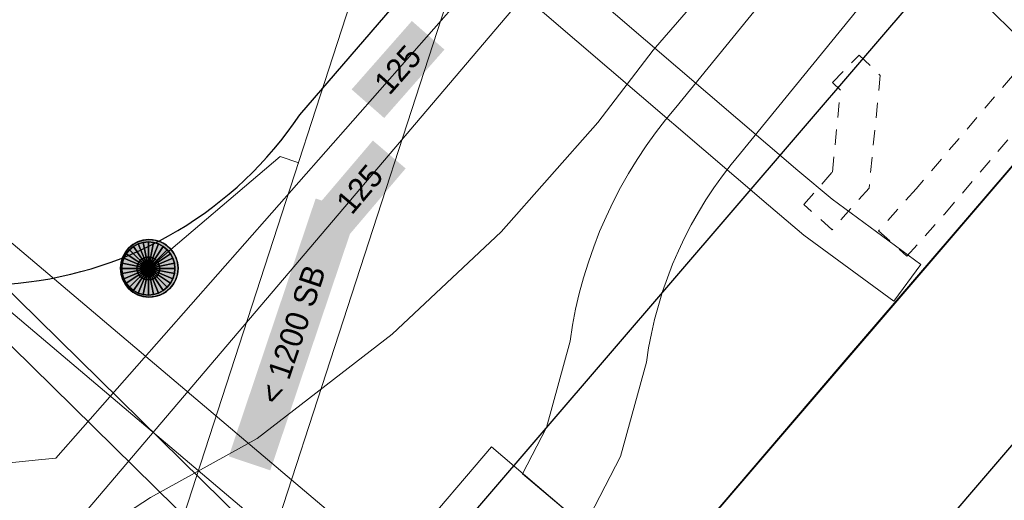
# Model space of a CAD drawing. Header units: metres. Extents: x 2695560 to 2696939, y 1260491 to 1262050.
# Tile 453 of 656: x 2696036 to 2696049, y 1261054 to 1261060. Entities that reach past the tile are written whole.
import ezdxf

# ---------------------------------------------------------------- set-up
doc = ezdxf.new("R2010")
doc.units = ezdxf.units.M
doc.linetypes.add('AUSGEZOGEN', pattern=[0])
doc.linetypes.add('VERDECKT2_S2', pattern=[0.36, 0.2, -0.16])
for name, color, linetype in [('XR$1$AV_Linien (BB)', 7, 'AUSGEZOGEN'), ('XR$1$AW_LK_Schachtdeckel', 24, 'AUSGEZOGEN'), ('XR$1$Liegenschaftsgrenzen', 7, 'AUSGEZOGEN'), ('XR$1$PFAW', 255, 'AUSGEZOGEN')]:
    doc.layers.add(name, color=color, linetype=linetype)
for name, color, linetype, lineweight in [('XR$2$ABW-Linie-R-genau', 4, 'AUSGEZOGEN', 18), ('XR$2$ABW-LinieFlaeche-R-genau', 4, 'AUSGEZOGEN', 18), ('XR$2$ABW-Punkt', 6, 'AUSGEZOGEN', 18), ('XR$2$ELE-Flaeche-oberirdisch', 1, 'AUSGEZOGEN', 18), ('XR$2$ELE-LinieFlaeche-genau', 1, 'AUSGEZOGEN', 18), ('XR$2$ELE-LinieFlaeche-ungenau', 1, 'VERDECKT2_S2', 18), ('XR$2$GAS-Linie-genau', 12, 'AUSGEZOGEN', 18), ('XR$2$KOM-Linie-U-genau', 91, 'AUSGEZOGEN', 18), ('XR$2$WAS-Linie-genau', 5, 'AUSGEZOGEN', 18), ('XR$2$WEI-Text', 59, 'AUSGEZOGEN', 18)]:
    doc.layers.add(name, color=color, linetype=linetype, lineweight=lineweight)
doc.styles.add('TXT', font='txt')

# ---------------------------------------------------------------- blocks, each defined once
blk = doc.blocks.new('COMPLEXOBJECT_620')
at = {"layer": 'XR$1$AV_Linien (BB)', "color": 7, "linetype": 'AUSGEZOGEN', "transparency": 33554687}
blk.add_lwpolyline([(6038.71, 11058.981), (6044.721, 11065.955), (6075.825, 11102.136)], dxfattribs=at)
blk.add_arc((6034.513, 11061.805), 5.059, 225.1216, 326.0702, dxfattribs=at)
blk = doc.blocks.new('COMPLEXOBJECT_655')
at = {"layer": 'XR$1$AV_Linien (BB)', "color": 7, "linetype": 'AUSGEZOGEN', "transparency": 33554687}
blk.add_lwpolyline([(6083.796, 11046.977), (6082.017, 11044.853), (6058.497, 11064.836), (6057.59, 11065.76), (6043.486, 11049.287), (6041.682, 11050.853)], dxfattribs=at)
blk = doc.blocks.new('COMPLEXOBJECT_665')
at = {"layer": 'XR$1$AV_Linien (BB)', "color": 7, "linetype": 'AUSGEZOGEN', "transparency": 33554687}
blk.add_lwpolyline([(6079.554, 11098.719), (6035.234, 11047.035), (5995.085, 11000.172)], dxfattribs=at)
blk = doc.blocks.new('BAW2088')
at = {"layer": 'XR$1$PFAW', "transparency": 33554687}
blk.add_hatch(color=253, dxfattribs=at).paths.add_polyline_path([(0.51, 0), (0.5, 0.101), (0.47, 0.197), (0.421, 0.286), (0.355, 0.362), (0.275, 0.424), (0.184, 0.469), (0.086, 0.494), (-0.015, 0.499), (-0.115, 0.484), (-0.21, 0.449), (-0.296, 0.395), (-0.369, 0.326), (-0.427, 0.243), (-0.467, 0.15), (-0.487, 0.051), (-0.487, -0.051), (-0.467, -0.15), (-0.427, -0.243), (-0.369, -0.326), (-0.296, -0.395), (-0.21, -0.449), (-0.115, -0.484), (-0.015, -0.499), (0.086, -0.494), (0.184, -0.469), (0.275, -0.424), (0.355, -0.362), (0.421, -0.286), (0.47, -0.197), (0.5, -0.101)])
at = {"transparency": 33554687}
for start, end in [(91.1948, 268.8052), (268.8052, 91.1948)]:
    blk.add_arc((0.01, 0), 0.5, start, end, dxfattribs=at)
at = {"layer": 'XR$1$PFAW', "transparency": 33554687}
blk.add_circle((0.01, 0), 0.5, dxfattribs=at)
blk = doc.blocks.new('ABW-SCHLAMMSAMMLER_RUND')
at = {"layer": 'XR$2$ABW-Punkt', "linetype": 'AUSGEZOGEN', "lineweight": 13, "transparency": 33554687}
for p, q in [((-70, 75, 2500), (70, 75, 2500)), ((-70, -75, 2500), (70, -75, 2500))]:
    blk.add_line(p, q, dxfattribs=at)
blk.add_polyline3d([(90, 0, 2500), (0, 0, 2500), (-90, 0, 2500)], dxfattribs=at)
at = {"layer": 'XR$2$ABW-Punkt', "linetype": 'AUSGEZOGEN', "lineweight": 25, "transparency": 33554687}
for points in [[(-57, 139, 2500), (0, 0, 2500), (-83, 125, 2500)], [(-57, 139), (0, 0), (-83, 125)], [(-57, 139, 2500), (-57, 139), (-83, 125), (-83, 125, 2500)], [(-29, 147, 2500), (0, 0, 2500), (-57, 139, 2500)], [(-29, 147), (0, 0), (-57, 139)], [(-29, 147, 2500), (-29, 147), (-57, 139), (-57, 139, 2500)], [(0, 150, 2500), (0, 0, 2500), (-29, 147, 2500)], [(0, 150), (0, 0), (-29, 147)], [(0, 150, 2500), (0, 150), (-29, 147), (-29, 147, 2500)], [(29, 147, 2500), (0, 0, 2500), (0, 150, 2500)], [(29, 147), (0, 0), (0, 150)], [(29, 147, 2500), (29, 147), (0, 150), (0, 150, 2500)], [(57, 139, 2500), (0, 0, 2500), (29, 147, 2500)], [(57, 139), (0, 0), (29, 147)], [(83, 125, 2500), (0, 0, 2500), (57, 139, 2500)], [(83, 125), (0, 0), (57, 139)], [(57, 139, 2500), (57, 139), (29, 147), (29, 147, 2500)], [(83, 125, 2500), (83, 125), (57, 139), (57, 139, 2500)], [(-147, 29, 2500), (0, 0, 2500), (-150, 0, 2500)], [(-147, 29), (0, 0), (-150, 0)], [(-147, 29, 2500), (-147, 29), (-150, 0), (-150, 0, 2500)], [(-150, 0, 2500), (0, 0, 2500), (-147, -29, 2500)], [(-150, 0), (0, 0), (-147, -29)], [(-139, 57, 2500), (0, 0, 2500), (-147, 29, 2500)], [(-139, 57), (0, 0), (-147, 29)], [(-139, 57, 2500), (-139, 57), (-147, 29), (-147, 29, 2500)], [(-147, -29, 2500), (0, 0, 2500), (-139, -57, 2500)], [(-147, -29), (0, 0), (-139, -57)], [(-125, 83, 2500), (0, 0, 2500), (-139, 57, 2500)], [(-125, 83), (0, 0), (-139, 57)], [(-125, 83, 2500), (-125, 83), (-139, 57), (-139, 57, 2500)], [(-139, -57, 2500), (0, 0, 2500), (-125, -83, 2500)], [(-139, -57), (0, 0), (-125, -83)], [(-106, 106, 2500), (0, 0, 2500), (-125, 83, 2500)], [(-106, 106), (0, 0), (-125, 83)], [(-106, 106, 2500), (-106, 106), (-125, 83), (-125, 83, 2500)], [(-125, -83, 2500), (0, 0, 2500), (-106, -106, 2500)], [(-125, -83), (0, 0), (-106, -106)], [(-83, 125, 2500), (0, 0, 2500), (-106, 106, 2500)], [(-83, 125), (0, 0), (-106, 106)], [(-83, 125, 2500), (-83, 125), (-106, 106), (-106, 106, 2500)], [(-106, -106, 2500), (0, 0, 2500), (-83, -125, 2500)], [(-106, -106), (0, 0), (-83, -125)], [(-83, -125, 2500), (0, 0, 2500), (-57, -139, 2500)], [(-83, -125), (0, 0), (-57, -139)], [(-57, -139, 2500), (0, 0, 2500), (-29, -147, 2500)], [(-57, -139), (0, 0), (-29, -147)], [(-29, -147, 2500), (0, 0, 2500), (0, -150, 2500)], [(-29, -147), (0, 0), (0, -150)], [(106, 106, 2500), (0, 0, 2500), (83, 125, 2500)], [(106, 106), (0, 0), (83, 125)], [(125, 83, 2500), (0, 0, 2500), (106, 106, 2500)], [(125, 83), (0, 0), (106, 106)], [(139, 57, 2500), (0, 0, 2500), (125, 83, 2500)], [(139, 57), (0, 0), (125, 83)], [(147, 29, 2500), (0, 0, 2500), (139, 57, 2500)], [(147, 29), (0, 0), (139, 57)], [(150, 0, 2500), (0, 0, 2500), (147, 29, 2500)], [(150, 0), (0, 0), (147, 29)], [(0, -150, 2500), (0, 0, 2500), (29, -147, 2500)], [(29, -147, 2500), (0, 0, 2500), (57, -139, 2500)], [(57, -139, 2500), (0, 0, 2500), (83, -125, 2500)], [(83, -125, 2500), (0, 0, 2500), (106, -106, 2500)], [(106, -106, 2500), (0, 0, 2500), (125, -83, 2500)], [(125, -83, 2500), (0, 0, 2500), (139, -57, 2500)], [(139, -57, 2500), (0, 0, 2500), (147, -29, 2500)], [(147, -29, 2500), (0, 0, 2500), (150, 0, 2500)], [(0, -150), (0, 0), (29, -147)], [(29, -147), (0, 0), (57, -139)], [(57, -139), (0, 0), (83, -125)], [(83, -125), (0, 0), (106, -106)], [(106, -106), (0, 0), (125, -83)], [(125, -83), (0, 0), (139, -57)], [(139, -57), (0, 0), (147, -29)], [(147, -29), (0, 0), (150, 0)], [(106, 106, 2500), (106, 106), (83, 125), (83, 125, 2500)], [(125, 83, 2500), (125, 83), (106, 106), (106, 106, 2500)], [(139, 57, 2500), (139, 57), (125, 83), (125, 83, 2500)], [(147, 29, 2500), (147, 29), (139, 57), (139, 57, 2500)], [(150, 0, 2500), (150, 0), (147, 29), (147, 29, 2500)], [(-150, 0, 2500), (-150, 0), (-147, -29), (-147, -29, 2500)], [(-147, -29, 2500), (-147, -29), (-139, -57), (-139, -57, 2500)], [(-139, -57, 2500), (-139, -57), (-125, -83), (-125, -83, 2500)], [(-125, -83, 2500), (-125, -83), (-106, -106), (-106, -106, 2500)], [(-106, -106, 2500), (-106, -106), (-83, -125), (-83, -125, 2500)], [(-83, -125, 2500), (-83, -125), (-57, -139), (-57, -139, 2500)], [(57, -139, 2500), (57, -139), (83, -125), (83, -125, 2500)], [(83, -125, 2500), (83, -125), (106, -106), (106, -106, 2500)], [(106, -106, 2500), (106, -106), (125, -83), (125, -83, 2500)], [(125, -83, 2500), (125, -83), (139, -57), (139, -57, 2500)], [(139, -57, 2500), (139, -57), (147, -29), (147, -29, 2500)], [(147, -29, 2500), (147, -29), (150, 0), (150, 0, 2500)], [(-57, -139, 2500), (-57, -139), (-29, -147), (-29, -147, 2500)], [(-29, -147, 2500), (-29, -147), (0, -150), (0, -150, 2500)], [(0, -150, 2500), (0, -150), (29, -147), (29, -147, 2500)], [(29, -147, 2500), (29, -147), (57, -139), (57, -139, 2500)]]:
    blk.add_3dface(points, dxfattribs=at)
blk = doc.blocks.new('ABW-DECKEL')
at = {"layer": 'XR$2$ABW-Punkt', "linetype": 'AUSGEZOGEN', "lineweight": 25, "transparency": 33554687}
for points in [[(-194, 291, 2500), (0, 0, 2500), (-247, 247, 2500)], [(-194, 291), (0, 0), (-247, 247)], [(-194, 291, 2500), (-194, 291), (-247, 247), (-247, 247, 2500)], [(-134, 323, 2500), (0, 0, 2500), (-194, 291, 2500)], [(-134, 323), (0, 0), (-194, 291)], [(-134, 323, 2500), (-134, 323), (-194, 291), (-194, 291, 2500)], [(-68, 343, 2500), (0, 0, 2500), (-134, 323, 2500)], [(-68, 343), (0, 0), (-134, 323)], [(-68, 343, 2500), (-68, 343), (-134, 323), (-134, 323, 2500)], [(0, 350, 2500), (0, 0, 2500), (-68, 343, 2500)], [(0, 350), (0, 0), (-68, 343)], [(0, 350, 2500), (0, 350), (-68, 343), (-68, 343, 2500)], [(68, 343, 2500), (0, 0, 2500), (0, 350, 2500)], [(68, 343), (0, 0), (0, 350)], [(68, 343, 2500), (68, 343), (0, 350), (0, 350, 2500)], [(134, 323, 2500), (0, 0, 2500), (68, 343, 2500)], [(134, 323), (0, 0), (68, 343)], [(194, 291, 2500), (0, 0, 2500), (134, 323, 2500)], [(194, 291), (0, 0), (134, 323)], [(247, 247, 2500), (0, 0, 2500), (194, 291, 2500)], [(247, 247), (0, 0), (194, 291)], [(134, 323, 2500), (134, 323), (68, 343), (68, 343, 2500)], [(194, 291, 2500), (194, 291), (134, 323), (134, 323, 2500)], [(247, 247, 2500), (247, 247), (194, 291), (194, 291, 2500)], [(-323, 134, 2500), (0, 0, 2500), (-343, 68, 2500)], [(-323, 134), (0, 0), (-343, 68)], [(-323, 134, 2500), (-323, 134), (-343, 68), (-343, 68, 2500)], [(-291, 194, 2500), (0, 0, 2500), (-323, 134, 2500)], [(-291, 194), (0, 0), (-323, 134)], [(-291, 194, 2500), (-291, 194), (-323, 134), (-323, 134, 2500)], [(-247, 247, 2500), (0, 0, 2500), (-291, 194, 2500)], [(-247, 247), (0, 0), (-291, 194)], [(-247, 247, 2500), (-247, 247), (-291, 194), (-291, 194, 2500)], [(291, 194, 2500), (0, 0, 2500), (247, 247, 2500)], [(291, 194), (0, 0), (247, 247)], [(323, 134, 2500), (0, 0, 2500), (291, 194, 2500)], [(323, 134), (0, 0), (291, 194)], [(343, 68, 2500), (0, 0, 2500), (323, 134, 2500)], [(343, 68), (0, 0), (323, 134)], [(291, 194, 2500), (291, 194), (247, 247), (247, 247, 2500)], [(323, 134, 2500), (323, 134), (291, 194), (291, 194, 2500)], [(343, 68, 2500), (343, 68), (323, 134), (323, 134, 2500)], [(-343, 68, 2500), (0, 0, 2500), (-350, 0, 2500)], [(-343, 68), (0, 0), (-350, 0)], [(-343, 68, 2500), (-343, 68), (-350, 0), (-350, 0, 2500)], [(-350, 0, 2500), (0, 0, 2500), (-343, -68, 2500)], [(-350, 0), (0, 0), (-343, -68)], [(-343, -68, 2500), (0, 0, 2500), (-323, -134, 2500)], [(-343, -68), (0, 0), (-323, -134)], [(-323, -134, 2500), (0, 0, 2500), (-291, -194, 2500)], [(-323, -134), (0, 0), (-291, -194)], [(-291, -194, 2500), (0, 0, 2500), (-247, -247, 2500)], [(-291, -194), (0, 0), (-247, -247)], [(-247, -247, 2500), (0, 0, 2500), (-194, -291, 2500)], [(-247, -247), (0, 0), (-194, -291)], [(-194, -291, 2500), (0, 0, 2500), (-134, -323, 2500)], [(-194, -291), (0, 0), (-134, -323)], [(-134, -323, 2500), (0, 0, 2500), (-68, -343, 2500)], [(-134, -323), (0, 0), (-68, -343)], [(-68, -343, 2500), (0, 0, 2500), (0, -350, 2500)], [(-68, -343), (0, 0), (0, -350)], [(350, 0, 2500), (0, 0, 2500), (343, 68, 2500)], [(350, 0), (0, 0), (343, 68)], [(0, -350, 2500), (0, 0, 2500), (68, -343, 2500)], [(68, -343, 2500), (0, 0, 2500), (134, -323, 2500)], [(134, -323, 2500), (0, 0, 2500), (194, -291, 2500)], [(194, -291, 2500), (0, 0, 2500), (247, -247, 2500)], [(247, -247, 2500), (0, 0, 2500), (291, -194, 2500)], [(291, -194, 2500), (0, 0, 2500), (323, -134, 2500)], [(323, -134, 2500), (0, 0, 2500), (343, -68, 2500)], [(343, -68, 2500), (0, 0, 2500), (350, 0, 2500)], [(0, -350), (0, 0), (68, -343)], [(68, -343), (0, 0), (134, -323)], [(134, -323), (0, 0), (194, -291)], [(194, -291), (0, 0), (247, -247)], [(247, -247), (0, 0), (291, -194)], [(291, -194), (0, 0), (323, -134)], [(323, -134), (0, 0), (343, -68)], [(343, -68), (0, 0), (350, 0)], [(350, 0, 2500), (350, 0), (343, 68), (343, 68, 2500)], [(-350, 0, 2500), (-350, 0), (-343, -68), (-343, -68, 2500)], [(-343, -68, 2500), (-343, -68), (-323, -134), (-323, -134, 2500)], [(323, -134, 2500), (323, -134), (343, -68), (343, -68, 2500)], [(343, -68, 2500), (343, -68), (350, 0), (350, 0, 2500)], [(-323, -134, 2500), (-323, -134), (-291, -194), (-291, -194, 2500)], [(-291, -194, 2500), (-291, -194), (-247, -247), (-247, -247, 2500)], [(-247, -247, 2500), (-247, -247), (-194, -291), (-194, -291, 2500)], [(194, -291, 2500), (194, -291), (247, -247), (247, -247, 2500)], [(247, -247, 2500), (247, -247), (291, -194), (291, -194, 2500)], [(291, -194, 2500), (291, -194), (323, -134), (323, -134, 2500)], [(-194, -291, 2500), (-194, -291), (-134, -323), (-134, -323, 2500)], [(-134, -323, 2500), (-134, -323), (-68, -343), (-68, -343, 2500)], [(-68, -343, 2500), (-68, -343), (0, -350), (0, -350, 2500)], [(0, -350, 2500), (0, -350), (68, -343), (68, -343, 2500)], [(68, -343, 2500), (68, -343), (134, -323), (134, -323, 2500)], [(134, -323, 2500), (134, -323), (194, -291), (194, -291, 2500)]]:
    blk.add_3dface(points, dxfattribs=at)

msp = doc.modelspace()

# ---------------------------------------------------------------- hatches: boundary and pattern name
at = {"transparency": 33554687}
for points in [[(2696040.362, 1261059.127), (2696040.79, 1261058.751), (2696041.582, 1261059.651), (2696041.154, 1261060.027)], [(2696039.87, 1261057.548), (2696040.301, 1261057.181), (2696041.072, 1261058.088), (2696040.641, 1261058.455)], [(2696038.747, 1261054.303), (2696039.293, 1261054.119), (2696040.435, 1261057.509), (2696039.889, 1261057.693)]]:
    msp.add_hatch(color=7, dxfattribs=at).paths.add_polyline_path(points)

# ---------------------------------------------------------------- linework, layer by layer
at = {"layer": 'XR$1$AV_Linien (BB)', "color": 7, "linetype": 'AUSGEZOGEN', "transparency": 33554687}
for p, q in [((2696046.803, 1261055.505), (2696069.742, 1261082.268)), ((2696042.652, 1261050.663), (2696046.803, 1261055.505))]:
    msp.add_line(p, q, dxfattribs=at)
at = {"layer": 'XR$1$Liegenschaftsgrenzen', "color": 7, "linetype": 'AUSGEZOGEN', "transparency": 33554687}
msp.add_line((2696082.24, 1261096.85), (2696039.35, 1261046.81), dxfattribs=at)
at = {"layer": 'XR$2$ABW-Linie-R-genau', "linetype": 'AUSGEZOGEN', "transparency": 33554687}
msp.add_lwpolyline([(2696037.69, 1261056.773), (2696039.421, 1261058.244), (2696039.667, 1261058.162)], dxfattribs=at)
at = {"layer": 'XR$2$ABW-LinieFlaeche-R-genau', "linetype": 'AUSGEZOGEN', "transparency": 33554687}
msp.add_lwpolyline([(2696042.665, 1261063.521), (2696039.127, 1261052.631), (2696037.985, 1261053.001), (2696041.523, 1261063.891), (2696042.665, 1261063.521)], close=True, dxfattribs=at)
at = {"layer": 'XR$2$ELE-Flaeche-oberirdisch', "transparency": 33554687}
for points in [[(2696047.845, 1261056.826), (2696046.677, 1261057.685), (2696046.228, 1261058.061), (2696038.673, 1261064.531), (2696038.282, 1261064.076), (2696045.84, 1261057.604), (2696046.306, 1261057.212), (2696047.49, 1261056.342), (2696047.845, 1261056.826)], [(2696040.886, 1261052.882), (2696033.792, 1261058.885), (2696032.809, 1261059.619), (2696032.366, 1261059.078), (2696033.356, 1261058.337), (2696040.434, 1261052.348), (2696040.886, 1261052.882)], [(2696039.086, 1261050.774), (2696040.607, 1261049.477), (2696043.722, 1261053.129), (2696042.202, 1261054.428), (2696039.086, 1261050.774)]]:
    msp.add_lwpolyline(points, close=True, dxfattribs=at)
msp.add_lwpolyline([(2696047.31, 1261062.19), (2696044.625, 1261058.891), (2696044.488, 1261058.727), (2696044.357, 1261058.557), (2696044.233, 1261058.384), (2696044.114, 1261058.205), (2696044.003, 1261058.023), (2696043.897, 1261057.837), (2696043.799, 1261057.647), (2696043.707, 1261057.454), (2696043.622, 1261057.258), (2696043.545, 1261057.058), (2696043.474, 1261056.856), (2696043.411, 1261056.652), (2696043.355, 1261056.446), (2696043.307, 1261056.237), (2696043.266, 1261056.027), (2696043.233, 1261055.816), (2696042.922, 1261054.682), (2696042.61, 1261054.074), (2696043.424, 1261053.383), (2696043.896, 1261054.302), (2696044.237, 1261055.542), (2696044.266, 1261055.731), (2696044.302, 1261055.918), (2696044.345, 1261056.104), (2696044.394, 1261056.288), (2696044.45, 1261056.471), (2696044.513, 1261056.651), (2696044.582, 1261056.829), (2696044.657, 1261057.004), (2696044.739, 1261057.177), (2696044.826, 1261057.346), (2696044.92, 1261057.512), (2696045.02, 1261057.675), (2696045.125, 1261057.834), (2696045.236, 1261057.989), (2696045.353, 1261058.14), (2696045.475, 1261058.287), (2696048.108, 1261061.522)], dxfattribs=at)
at = {"layer": 'XR$2$ELE-LinieFlaeche-genau', "linetype": 'AUSGEZOGEN', "transparency": 33554687}
msp.add_lwpolyline([(2696039.924, 1261051.785), (2696032.401, 1261059.18), (2696032.751, 1261059.536), (2696040.274, 1261052.141), (2696039.924, 1261051.785)], close=True, dxfattribs=at)
at = {"layer": 'XR$2$ELE-LinieFlaeche-ungenau', "linetype": 'VERDECKT2_S2', "transparency": 33554687}
for points in [[(2696068.198, 1261081.771), (2696047.782, 1261057.819), (2696047.29, 1261057.269), (2696047.662, 1261056.935), (2696048.158, 1261057.491), (2696068.198, 1261081.001), (2696068.198, 1261081.771)], [(2696046.305, 1261057.613), (2696046.682, 1261058.041), (2696046.789, 1261059.118), (2696046.685, 1261059.219), (2696047.033, 1261059.579), (2696047.311, 1261059.31), (2696047.164, 1261057.831), (2696046.679, 1261057.283), (2696046.305, 1261057.613)]]:
    msp.add_lwpolyline(points, close=True, dxfattribs=at)
at = {"layer": 'XR$2$GAS-Linie-genau', "linetype": 'AUSGEZOGEN', "transparency": 33554687}
for p, q in [((2696044.916, 1261063.875), (2696036.475, 1261054.278)), ((2696036.475, 1261054.278), (2696036.246, 1261054.256))]:
    msp.add_line(p, q, dxfattribs=at)
msp.add_lwpolyline([(2696036.246, 1261054.256), (2696035.732, 1261054.205), (2696035.306, 1261053.778)], dxfattribs=at)
at = {"layer": 'XR$2$KOM-Linie-U-genau', "linetype": 'AUSGEZOGEN', "transparency": 33554687}
msp.add_lwpolyline([(2696057.681, 1261075.003), (2696057.475, 1261074.786), (2696044.328, 1261059.644), (2696043.6, 1261058.691), (2696042.327, 1261057.256), (2696040.896, 1261055.908), (2696039.12, 1261054.537), (2696037.719, 1261053.762), (2696036.523, 1261052.98), (2696035.52, 1261052.012), (2696034.566, 1261050.608), (2696034.02, 1261049.619), (2696033.276, 1261048.562), (2696032.806, 1261048.008), (2696032.078, 1261047.168)], dxfattribs=at)
at = {"layer": 'XR$2$WAS-Linie-genau', "linetype": 'AUSGEZOGEN', "transparency": 33554687}
for q in [(2696036.447, 1261053.086), (2696050.12, 1261058.836)]:
    msp.add_line((2696045.336, 1261063.545), q, dxfattribs=at)

# ---------------------------------------------------------------- block references
at = {"layer": 'XR$1$AV_Linien (BB)', "color": 7, "linetype": 'AUSGEZOGEN', "lineweight": -3, "transparency": 33554687}
for name in ['COMPLEXOBJECT_620', 'COMPLEXOBJECT_665', 'COMPLEXOBJECT_655']:
    msp.add_blockref(name, (2690000.97, 1249999.81), dxfattribs=at)
at = {"layer": 'XR$1$AW_LK_Schachtdeckel', "color": 24, "linetype": 'AUSGEZOGEN', "lineweight": -3, "transparency": 33554687, "xscale": 0.7578193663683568, "yscale": 0.7578193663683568}
msp.add_blockref('BAW2088', (2696037.694, 1261056.775), dxfattribs=at)
at = {"layer": 'XR$2$ABW-Punkt', "color": 6, "linetype": 'AUSGEZOGEN', "lineweight": 18, "transparency": 33554687, "xscale": 0.001, "yscale": 0.001, "zscale": 0.001, "rotation": 360}
for name in ['ABW-DECKEL', 'ABW-SCHLAMMSAMMLER_RUND']:
    msp.add_blockref(name, (2696037.69, 1261056.773), dxfattribs=at)

# ---------------------------------------------------------------- texts
at = {"layer": 'XR$2$WEI-Text', "transparency": 33554687, "char_height": 0.3, "attachment_point": 5, "style": 'TXT'}
for s, insert, width, rotation in [('\\W1.00;125', (2696040.968, 1261059.387), 0.9119, 48.7), ('\\W1.00;125', (2696040.467, 1261057.816), 0.9119, 49.7), ('\\W1.00;<\\~1200\\~SB', (2696039.587, 1261055.904), 2.62619, 71.4)]:
    msp.add_mtext(s, dxfattribs=dict(at, insert=insert, width=width, rotation=rotation))

doc.saveas('drawing.dxf')
